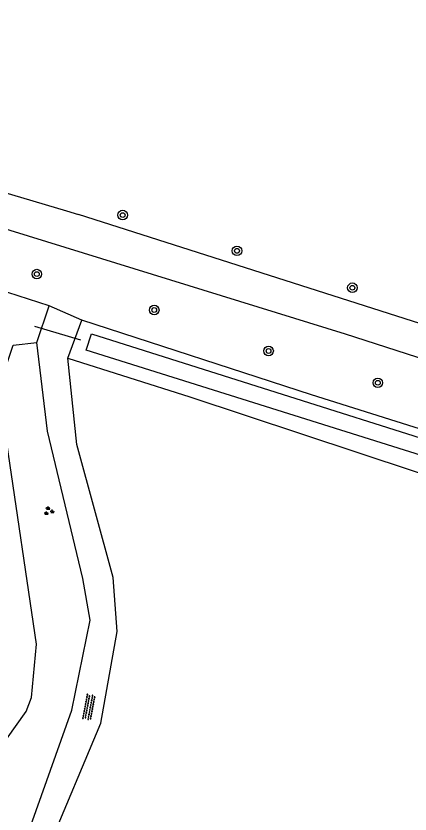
# Model space of a CAD drawing. Extents: x 128999 to 131010, y 395498 to 399007.
# Drawn here: x 130053.5 to 130086.4, y 396949.9 to 397016.6 of the extents above; entities that cross this region are included whole.
import ezdxf

# ---------------------------------------------------------------- set-up
doc = ezdxf.new("R2010")
doc.units = 0
for name, color, linetype in [('gg-knt-onverhard', 7, 'Continuous'), ('gg-kntw-bovenkant insteek waterloop', 7, 'Continuous'), ('gg-kntw-waterlijn', 7, 'Continuous'), ('gg-kwrk-duiker nz buis', 7, 'Continuous'), ('gt-grn-groengrens', 7, 'Continuous'), ('gt-symb-boom', 7, 'Continuous'), ('gt-symb-groenvak', 7, 'Continuous'), ('gt-symb-overige verharding', 7, 'Continuous')]:
    doc.layers.add(name, color=color, linetype=linetype)

# ---------------------------------------------------------------- blocks, each defined once
blk = doc.blocks.new('gt0-BOOM')
at = {"layer": 'gt-symb-boom'}
for radius in [0.4, 0.2]:
    blk.add_circle((0, 0), radius, dxfattribs=at)
blk = doc.blocks.new('gt0-GRVAK')
at = {"layer": 'gt-symb-groenvak'}
for p, q in [((-0.11, 0.189), (-0.228, 0.24)), ((-0.182, 0.153), (0.088, 0.153)), ((-0.091, 0.211), (-0.156, 0.322)), ((-0.047, 0.214), (-0.047, 0.393)), ((-0.004, 0.211), (0.061, 0.322)), ((0.015, 0.189), (0.133, 0.24)), ((0.262, -0.052), (0.197, 0.059)), ((0.305, -0.049), (0.305, 0.13)), ((0.349, -0.052), (0.414, 0.059)), ((-0.245, -0.228), (-0.363, -0.177)), ((-0.318, -0.264), (-0.047, -0.264)), ((-0.226, -0.206), (-0.291, -0.095)), ((-0.183, -0.203), (-0.183, -0.024)), ((-0.139, -0.206), (-0.074, -0.095)), ((-0.12, -0.228), (-0.002, -0.177)), ((0.243, -0.074), (0.125, -0.023)), ((0.17, -0.11), (0.441, -0.11)), ((0.368, -0.074), (0.486, -0.023))]:
    blk.add_line(p, q, dxfattribs=at)
blk = doc.blocks.new('gt0-OVH')
at = {"layer": 'gt-symb-overige verharding'}
for points in [[(-0.972, 0.298), (-0.967, 0.308), (-0.965, 0.319), (-0.966, 0.33), (-0.971, 0.34), (-0.978, 0.348), (-0.988, 0.353), (-0.999, 0.355), (-1.01, 0.354), (-1.02, 0.349), (-1.028, 0.342), (-1.033, 0.332), (-1.035, 0.321), (-1.034, 0.31), (-1.029, 0.3), (-1.022, 0.292), (-1.012, 0.287), (-1.001, 0.285), (-0.99, 0.286), (-0.98, 0.291)], [(-0.872, 0.106), (-0.867, 0.116), (-0.865, 0.126), (-0.866, 0.137), (-0.871, 0.147), (-0.878, 0.156), (-0.888, 0.161), (-0.899, 0.163), (-0.91, 0.162), (-0.92, 0.157), (-0.928, 0.15), (-0.933, 0.14), (-0.935, 0.129), (-0.934, 0.118), (-0.929, 0.108), (-0.922, 0.1), (-0.912, 0.095), (-0.901, 0.092), (-0.89, 0.094), (-0.88, 0.098)], [(-0.772, 0.298), (-0.767, 0.308), (-0.765, 0.319), (-0.766, 0.33), (-0.771, 0.34), (-0.778, 0.348), (-0.788, 0.353), (-0.799, 0.355), (-0.81, 0.354), (-0.82, 0.349), (-0.828, 0.342), (-0.833, 0.332), (-0.835, 0.321), (-0.834, 0.31), (-0.829, 0.3), (-0.822, 0.292), (-0.812, 0.287), (-0.801, 0.285), (-0.79, 0.286), (-0.78, 0.291)], [(-0.672, 0.106), (-0.667, 0.116), (-0.665, 0.126), (-0.666, 0.137), (-0.671, 0.147), (-0.678, 0.156), (-0.688, 0.161), (-0.699, 0.163), (-0.71, 0.162), (-0.72, 0.157), (-0.728, 0.15), (-0.733, 0.14), (-0.735, 0.129), (-0.734, 0.118), (-0.729, 0.108), (-0.722, 0.1), (-0.712, 0.095), (-0.701, 0.092), (-0.69, 0.094), (-0.68, 0.098)], [(-0.572, 0.298), (-0.567, 0.308), (-0.565, 0.319), (-0.566, 0.33), (-0.571, 0.34), (-0.578, 0.348), (-0.588, 0.353), (-0.599, 0.355), (-0.61, 0.354), (-0.62, 0.349), (-0.628, 0.342), (-0.633, 0.332), (-0.635, 0.321), (-0.634, 0.31), (-0.629, 0.3), (-0.622, 0.292), (-0.612, 0.287), (-0.601, 0.285), (-0.59, 0.286), (-0.58, 0.291)], [(-0.472, 0.106), (-0.467, 0.116), (-0.465, 0.126), (-0.466, 0.137), (-0.471, 0.147), (-0.478, 0.156), (-0.488, 0.161), (-0.499, 0.163), (-0.51, 0.162), (-0.52, 0.157), (-0.528, 0.15), (-0.533, 0.14), (-0.535, 0.129), (-0.534, 0.118), (-0.529, 0.108), (-0.522, 0.1), (-0.512, 0.095), (-0.501, 0.092), (-0.49, 0.094), (-0.48, 0.098)], [(-0.372, 0.298), (-0.367, 0.308), (-0.365, 0.319), (-0.366, 0.33), (-0.371, 0.34), (-0.378, 0.348), (-0.388, 0.353), (-0.399, 0.355), (-0.41, 0.354), (-0.42, 0.349), (-0.428, 0.342), (-0.433, 0.332), (-0.435, 0.321), (-0.434, 0.31), (-0.429, 0.3), (-0.422, 0.292), (-0.412, 0.287), (-0.401, 0.285), (-0.39, 0.286), (-0.38, 0.291)], [(-0.272, 0.106), (-0.267, 0.116), (-0.265, 0.126), (-0.266, 0.137), (-0.271, 0.147), (-0.278, 0.156), (-0.288, 0.161), (-0.299, 0.163), (-0.31, 0.162), (-0.32, 0.157), (-0.328, 0.15), (-0.333, 0.14), (-0.335, 0.129), (-0.334, 0.118), (-0.329, 0.108), (-0.322, 0.1), (-0.312, 0.095), (-0.301, 0.092), (-0.29, 0.094), (-0.28, 0.098)], [(-0.172, 0.298), (-0.167, 0.308), (-0.165, 0.319), (-0.166, 0.33), (-0.171, 0.34), (-0.178, 0.348), (-0.188, 0.353), (-0.199, 0.355), (-0.21, 0.354), (-0.22, 0.349), (-0.228, 0.342), (-0.233, 0.332), (-0.235, 0.321), (-0.234, 0.31), (-0.229, 0.3), (-0.222, 0.292), (-0.212, 0.287), (-0.201, 0.285), (-0.19, 0.286), (-0.18, 0.291)], [(-0.072, 0.106), (-0.067, 0.116), (-0.065, 0.126), (-0.066, 0.137), (-0.071, 0.147), (-0.078, 0.156), (-0.088, 0.161), (-0.099, 0.163), (-0.11, 0.162), (-0.12, 0.157), (-0.128, 0.15), (-0.133, 0.14), (-0.135, 0.129), (-0.134, 0.118), (-0.129, 0.108), (-0.122, 0.1), (-0.112, 0.095), (-0.101, 0.092), (-0.09, 0.094), (-0.08, 0.098)], [(0.028, 0.298), (0.033, 0.308), (0.035, 0.319), (0.034, 0.33), (0.029, 0.34), (0.022, 0.348), (0.012, 0.353), (0.001, 0.355), (-0.01, 0.354), (-0.02, 0.349), (-0.028, 0.342), (-0.033, 0.332), (-0.035, 0.321), (-0.034, 0.31), (-0.029, 0.3), (-0.022, 0.292), (-0.012, 0.287), (-0.001, 0.285), (0.01, 0.286), (0.02, 0.291)], [(0.128, 0.106), (0.133, 0.116), (0.135, 0.126), (0.134, 0.137), (0.129, 0.147), (0.122, 0.156), (0.112, 0.161), (0.101, 0.163), (0.09, 0.162), (0.08, 0.157), (0.072, 0.15), (0.067, 0.14), (0.065, 0.129), (0.066, 0.118), (0.071, 0.108), (0.078, 0.1), (0.088, 0.095), (0.099, 0.092), (0.11, 0.094), (0.12, 0.098)], [(0.228, 0.298), (0.233, 0.308), (0.235, 0.319), (0.234, 0.33), (0.229, 0.34), (0.222, 0.348), (0.212, 0.353), (0.201, 0.355), (0.19, 0.354), (0.18, 0.349), (0.172, 0.342), (0.167, 0.332), (0.165, 0.321), (0.166, 0.31), (0.171, 0.3), (0.178, 0.292), (0.188, 0.287), (0.199, 0.285), (0.21, 0.286), (0.22, 0.291)], [(0.328, 0.106), (0.333, 0.116), (0.335, 0.126), (0.334, 0.137), (0.329, 0.147), (0.322, 0.156), (0.312, 0.161), (0.301, 0.163), (0.29, 0.162), (0.28, 0.157), (0.272, 0.15), (0.267, 0.14), (0.265, 0.129), (0.266, 0.118), (0.271, 0.108), (0.278, 0.1), (0.288, 0.095), (0.299, 0.092), (0.31, 0.094), (0.32, 0.098)], [(0.428, 0.298), (0.433, 0.308), (0.435, 0.319), (0.434, 0.33), (0.429, 0.34), (0.422, 0.348), (0.412, 0.353), (0.401, 0.355), (0.39, 0.354), (0.38, 0.349), (0.372, 0.342), (0.367, 0.332), (0.365, 0.321), (0.366, 0.31), (0.371, 0.3), (0.378, 0.292), (0.388, 0.287), (0.399, 0.285), (0.41, 0.286), (0.42, 0.291)], [(0.528, 0.106), (0.533, 0.116), (0.535, 0.126), (0.534, 0.137), (0.529, 0.147), (0.522, 0.156), (0.512, 0.161), (0.501, 0.163), (0.49, 0.162), (0.48, 0.157), (0.472, 0.15), (0.467, 0.14), (0.465, 0.129), (0.466, 0.118), (0.471, 0.108), (0.478, 0.1), (0.488, 0.095), (0.499, 0.092), (0.51, 0.094), (0.52, 0.098)], [(0.628, 0.298), (0.633, 0.308), (0.635, 0.319), (0.634, 0.33), (0.629, 0.34), (0.622, 0.348), (0.612, 0.353), (0.601, 0.355), (0.59, 0.354), (0.58, 0.349), (0.572, 0.342), (0.567, 0.332), (0.565, 0.321), (0.566, 0.31), (0.571, 0.3), (0.578, 0.292), (0.588, 0.287), (0.599, 0.285), (0.61, 0.286), (0.62, 0.291)], [(0.728, 0.106), (0.733, 0.116), (0.735, 0.126), (0.734, 0.137), (0.729, 0.147), (0.722, 0.156), (0.712, 0.161), (0.701, 0.163), (0.69, 0.162), (0.68, 0.157), (0.672, 0.15), (0.667, 0.14), (0.665, 0.129), (0.666, 0.118), (0.671, 0.108), (0.678, 0.1), (0.688, 0.095), (0.699, 0.092), (0.71, 0.094), (0.72, 0.098)], [(0.828, 0.298), (0.833, 0.308), (0.835, 0.319), (0.834, 0.33), (0.829, 0.34), (0.822, 0.348), (0.812, 0.353), (0.801, 0.355), (0.79, 0.354), (0.78, 0.349), (0.772, 0.342), (0.767, 0.332), (0.765, 0.321), (0.766, 0.31), (0.771, 0.3), (0.778, 0.292), (0.788, 0.287), (0.799, 0.285), (0.81, 0.286), (0.82, 0.291)], [(0.928, 0.106), (0.933, 0.116), (0.935, 0.126), (0.934, 0.137), (0.929, 0.147), (0.922, 0.156), (0.912, 0.161), (0.901, 0.163), (0.89, 0.162), (0.88, 0.157), (0.872, 0.15), (0.867, 0.14), (0.865, 0.129), (0.866, 0.118), (0.871, 0.108), (0.878, 0.1), (0.888, 0.095), (0.899, 0.092), (0.91, 0.094), (0.92, 0.098)], [(1.028, 0.298), (1.033, 0.308), (1.035, 0.319), (1.034, 0.33), (1.029, 0.34), (1.022, 0.348), (1.012, 0.353), (1.001, 0.355), (0.99, 0.354), (0.98, 0.349), (0.972, 0.342), (0.967, 0.332), (0.965, 0.321), (0.966, 0.31), (0.971, 0.3), (0.978, 0.292), (0.988, 0.287), (0.999, 0.285), (1.01, 0.286), (1.02, 0.291)], [(-0.972, -0.142), (-0.967, -0.132), (-0.965, -0.121), (-0.966, -0.11), (-0.971, -0.1), (-0.978, -0.092), (-0.988, -0.087), (-0.999, -0.085), (-1.01, -0.086), (-1.02, -0.091), (-1.028, -0.098), (-1.033, -0.108), (-1.035, -0.119), (-1.034, -0.13), (-1.029, -0.14), (-1.022, -0.148), (-1.012, -0.153), (-1.001, -0.155), (-0.99, -0.154), (-0.98, -0.149)], [(-0.872, -0.334), (-0.867, -0.324), (-0.865, -0.314), (-0.866, -0.303), (-0.871, -0.293), (-0.878, -0.284), (-0.888, -0.279), (-0.899, -0.277), (-0.91, -0.278), (-0.92, -0.283), (-0.928, -0.29), (-0.933, -0.3), (-0.935, -0.311), (-0.934, -0.322), (-0.929, -0.332), (-0.922, -0.34), (-0.912, -0.345), (-0.901, -0.348), (-0.89, -0.346), (-0.88, -0.342)], [(-0.772, -0.142), (-0.767, -0.132), (-0.765, -0.121), (-0.766, -0.11), (-0.771, -0.1), (-0.778, -0.092), (-0.788, -0.087), (-0.799, -0.085), (-0.81, -0.086), (-0.82, -0.091), (-0.828, -0.098), (-0.833, -0.108), (-0.835, -0.119), (-0.834, -0.13), (-0.829, -0.14), (-0.822, -0.148), (-0.812, -0.153), (-0.801, -0.155), (-0.79, -0.154), (-0.78, -0.149)], [(-0.672, -0.334), (-0.667, -0.324), (-0.665, -0.314), (-0.666, -0.303), (-0.671, -0.293), (-0.678, -0.284), (-0.688, -0.279), (-0.699, -0.277), (-0.71, -0.278), (-0.72, -0.283), (-0.728, -0.29), (-0.733, -0.3), (-0.735, -0.311), (-0.734, -0.322), (-0.729, -0.332), (-0.722, -0.34), (-0.712, -0.345), (-0.701, -0.348), (-0.69, -0.346), (-0.68, -0.342)], [(-0.572, -0.142), (-0.567, -0.132), (-0.565, -0.121), (-0.566, -0.11), (-0.571, -0.1), (-0.578, -0.092), (-0.588, -0.087), (-0.599, -0.085), (-0.61, -0.086), (-0.62, -0.091), (-0.628, -0.098), (-0.633, -0.108), (-0.635, -0.119), (-0.634, -0.13), (-0.629, -0.14), (-0.622, -0.148), (-0.612, -0.153), (-0.601, -0.155), (-0.59, -0.154), (-0.58, -0.149)], [(-0.472, -0.334), (-0.467, -0.324), (-0.465, -0.314), (-0.466, -0.303), (-0.471, -0.293), (-0.478, -0.284), (-0.488, -0.279), (-0.499, -0.277), (-0.51, -0.278), (-0.52, -0.283), (-0.528, -0.29), (-0.533, -0.3), (-0.535, -0.311), (-0.534, -0.322), (-0.529, -0.332), (-0.522, -0.34), (-0.512, -0.345), (-0.501, -0.348), (-0.49, -0.346), (-0.48, -0.342)], [(-0.372, -0.142), (-0.367, -0.132), (-0.365, -0.121), (-0.366, -0.11), (-0.371, -0.1), (-0.378, -0.092), (-0.388, -0.087), (-0.399, -0.085), (-0.41, -0.086), (-0.42, -0.091), (-0.428, -0.098), (-0.433, -0.108), (-0.435, -0.119), (-0.434, -0.13), (-0.429, -0.14), (-0.422, -0.148), (-0.412, -0.153), (-0.401, -0.155), (-0.39, -0.154), (-0.38, -0.149)], [(-0.272, -0.334), (-0.267, -0.324), (-0.265, -0.314), (-0.266, -0.303), (-0.271, -0.293), (-0.278, -0.284), (-0.288, -0.279), (-0.299, -0.277), (-0.31, -0.278), (-0.32, -0.283), (-0.328, -0.29), (-0.333, -0.3), (-0.335, -0.311), (-0.334, -0.322), (-0.329, -0.332), (-0.322, -0.34), (-0.312, -0.345), (-0.301, -0.348), (-0.29, -0.346), (-0.28, -0.342)], [(-0.172, -0.142), (-0.167, -0.132), (-0.165, -0.121), (-0.166, -0.11), (-0.171, -0.1), (-0.178, -0.092), (-0.188, -0.087), (-0.199, -0.085), (-0.21, -0.086), (-0.22, -0.091), (-0.228, -0.098), (-0.233, -0.108), (-0.235, -0.119), (-0.234, -0.13), (-0.229, -0.14), (-0.222, -0.148), (-0.212, -0.153), (-0.201, -0.155), (-0.19, -0.154), (-0.18, -0.149)], [(-0.072, -0.334), (-0.067, -0.324), (-0.065, -0.314), (-0.066, -0.303), (-0.071, -0.293), (-0.078, -0.284), (-0.088, -0.279), (-0.099, -0.277), (-0.11, -0.278), (-0.12, -0.283), (-0.128, -0.29), (-0.133, -0.3), (-0.135, -0.311), (-0.134, -0.322), (-0.129, -0.332), (-0.122, -0.34), (-0.112, -0.345), (-0.101, -0.348), (-0.09, -0.346), (-0.08, -0.342)], [(0.028, -0.142), (0.033, -0.132), (0.035, -0.121), (0.034, -0.11), (0.029, -0.1), (0.022, -0.092), (0.012, -0.087), (0.001, -0.085), (-0.01, -0.086), (-0.02, -0.091), (-0.028, -0.098), (-0.033, -0.108), (-0.035, -0.119), (-0.034, -0.13), (-0.029, -0.14), (-0.022, -0.148), (-0.012, -0.153), (-0.001, -0.155), (0.01, -0.154), (0.02, -0.149)], [(0.128, -0.334), (0.133, -0.324), (0.135, -0.314), (0.134, -0.303), (0.129, -0.293), (0.122, -0.284), (0.112, -0.279), (0.101, -0.277), (0.09, -0.278), (0.08, -0.283), (0.072, -0.29), (0.067, -0.3), (0.065, -0.311), (0.066, -0.322), (0.071, -0.332), (0.078, -0.34), (0.088, -0.345), (0.099, -0.348), (0.11, -0.346), (0.12, -0.342)], [(0.228, -0.142), (0.233, -0.132), (0.235, -0.121), (0.234, -0.11), (0.229, -0.1), (0.222, -0.092), (0.212, -0.087), (0.201, -0.085), (0.19, -0.086), (0.18, -0.091), (0.172, -0.098), (0.167, -0.108), (0.165, -0.119), (0.166, -0.13), (0.171, -0.14), (0.178, -0.148), (0.188, -0.153), (0.199, -0.155), (0.21, -0.154), (0.22, -0.149)], [(0.328, -0.334), (0.333, -0.324), (0.335, -0.314), (0.334, -0.303), (0.329, -0.293), (0.322, -0.284), (0.312, -0.279), (0.301, -0.277), (0.29, -0.278), (0.28, -0.283), (0.272, -0.29), (0.267, -0.3), (0.265, -0.311), (0.266, -0.322), (0.271, -0.332), (0.278, -0.34), (0.288, -0.345), (0.299, -0.348), (0.31, -0.346), (0.32, -0.342)], [(0.428, -0.142), (0.433, -0.132), (0.435, -0.121), (0.434, -0.11), (0.429, -0.1), (0.422, -0.092), (0.412, -0.087), (0.401, -0.085), (0.39, -0.086), (0.38, -0.091), (0.372, -0.098), (0.367, -0.108), (0.365, -0.119), (0.366, -0.13), (0.371, -0.14), (0.378, -0.148), (0.388, -0.153), (0.399, -0.155), (0.41, -0.154), (0.42, -0.149)], [(0.528, -0.334), (0.533, -0.324), (0.535, -0.314), (0.534, -0.303), (0.529, -0.293), (0.522, -0.284), (0.512, -0.279), (0.501, -0.277), (0.49, -0.278), (0.48, -0.283), (0.472, -0.29), (0.467, -0.3), (0.465, -0.311), (0.466, -0.322), (0.471, -0.332), (0.478, -0.34), (0.488, -0.345), (0.499, -0.348), (0.51, -0.346), (0.52, -0.342)], [(0.628, -0.142), (0.633, -0.132), (0.635, -0.121), (0.634, -0.11), (0.629, -0.1), (0.622, -0.092), (0.612, -0.087), (0.601, -0.085), (0.59, -0.086), (0.58, -0.091), (0.572, -0.098), (0.567, -0.108), (0.565, -0.119), (0.566, -0.13), (0.571, -0.14), (0.578, -0.148), (0.588, -0.153), (0.599, -0.155), (0.61, -0.154), (0.62, -0.149)], [(0.728, -0.334), (0.733, -0.324), (0.735, -0.314), (0.734, -0.303), (0.729, -0.293), (0.722, -0.284), (0.712, -0.279), (0.701, -0.277), (0.69, -0.278), (0.68, -0.283), (0.672, -0.29), (0.667, -0.3), (0.665, -0.311), (0.666, -0.322), (0.671, -0.332), (0.678, -0.34), (0.688, -0.345), (0.699, -0.348), (0.71, -0.346), (0.72, -0.342)], [(0.828, -0.142), (0.833, -0.132), (0.835, -0.121), (0.834, -0.11), (0.829, -0.1), (0.822, -0.092), (0.812, -0.087), (0.801, -0.085), (0.79, -0.086), (0.78, -0.091), (0.772, -0.098), (0.767, -0.108), (0.765, -0.119), (0.766, -0.13), (0.771, -0.14), (0.778, -0.148), (0.788, -0.153), (0.799, -0.155), (0.81, -0.154), (0.82, -0.149)], [(0.928, -0.334), (0.933, -0.324), (0.935, -0.314), (0.934, -0.303), (0.929, -0.293), (0.922, -0.284), (0.912, -0.279), (0.901, -0.277), (0.89, -0.278), (0.88, -0.283), (0.872, -0.29), (0.867, -0.3), (0.865, -0.311), (0.866, -0.322), (0.871, -0.332), (0.878, -0.34), (0.888, -0.345), (0.899, -0.348), (0.91, -0.346), (0.92, -0.342)], [(1.028, -0.142), (1.033, -0.132), (1.035, -0.121), (1.034, -0.11), (1.029, -0.1), (1.022, -0.092), (1.012, -0.087), (1.001, -0.085), (0.99, -0.086), (0.98, -0.091), (0.972, -0.098), (0.967, -0.108), (0.965, -0.119), (0.966, -0.13), (0.971, -0.14), (0.978, -0.148), (0.988, -0.153), (0.999, -0.155), (1.01, -0.154), (1.02, -0.149)]]:
    blk.add_lwpolyline(points, close=True, dxfattribs=at)

msp = doc.modelspace()

# ---------------------------------------------------------------- linework, layer by layer
at = {"layer": 'gg-knt-onverhard'}
msp.add_line((130057.671, 397000.304), (130058.696, 397000), dxfattribs=at)
for points in [[(130144.994, 397054.98), (130155.991, 397049.897), (130155.954, 397045.188), (130154.141, 397038.713), (130152.048, 397031.105), (130150.443, 397025.008), (130147.109, 397017.572), (130145.368, 397012.957), (130143.943, 397008.63), (130142.184, 397001.353), (130139.825, 396992.484), (130137.126, 396984.977), (130135.564, 396982.181), (130133.024, 396979.815), (130130.012, 396978.128), (130127.214, 396978.127), (130058.696, 397000)], [(129970.159, 397031.177), (129971.978, 397027.538), (129975.521, 397025.416), (130000, 397018.501), (130009.158, 397015.485), (130037.459, 397006.3), (130057.671, 397000.304)], [(130048.67, 397000), (130080.99, 396990.041), (130157.751, 396965.272), (130234.51, 396939.905), (130264.57, 396929.15), (130286.7, 396922.23), (130297.07, 396918.12)], [(130053.522, 396940.906), (130054.241, 396947.661), (130058.143, 396958.577), (130059.661, 396966.082), (130059.048, 396969.581), (130056.104, 396981.901), (130055.203, 396989.313)], [(130055.364, 396940.362), (130056.172, 396947.048), (130060.561, 396957.48), (130061.932, 396965.142), (130061.589, 396969.657), (130058.561, 396980.779), (130057.785, 396988.005)]]:
    msp.add_lwpolyline(points, dxfattribs=at)
at = {"layer": 'gg-kntw-bovenkant insteek waterloop'}
for p, q in [((130056.229, 396992.368), (130028.73, 397001.265)), ((130055.203, 396989.313), (130056.229, 396992.368)), ((130057.785, 396988.005), (130058.957, 396991.174)), ((130053.211, 396989.084), (130055.203, 396989.313))]:
    msp.add_line(p, q, dxfattribs=at)
for points in [[(130263.34, 396925.95), (130230.407, 396936.15), (130170.553, 396955.093), (130140.839, 396965.204), (130078.167, 396984.918), (130058.957, 396991.174)], [(130027.89, 396887.127), (130027.782, 396890.557), (130035.454, 396903.894), (130036.469, 396907.694), (130035.983, 396914.508), (130039.675, 396922.59), (130041.525, 396934.054), (130043.229, 396938.391), (130046.384, 396946.221), (130050.109, 396952.576), (130054.311, 396958.447), (130054.755, 396959.619), (130055.164, 396964.09), (130052.684, 396980.926), (130051.775, 396982.618), (130051.63, 396984.379), (130053.211, 396989.084)], [(130057.785, 396988.005), (130068.003, 396984.758), (130096.179, 396975.418), (130131.358, 396964.446), (130164.999, 396953.647), (130198.64, 396942.591), (130262.19, 396922.41)]]:
    msp.add_lwpolyline(points, dxfattribs=at)
at = {"layer": 'gg-kntw-waterlijn'}
msp.add_lwpolyline([(130059.769, 396990.042), (130148.936, 396961.834), (130201.638, 396944.405), (130268.851, 396923.06), (130293.104, 396914.805), (130293.684, 396913.369), (130289.353, 396901.292), (130282.602, 396879.761), (130281.489, 396880.11), (130288.629, 396902.881), (130292.205, 396913.257), (130291.911, 396913.738), (130256.111, 396925.622), (130141.056, 396963.012), (130059.332, 396988.678), (130059.769, 396990.042)], dxfattribs=at)
at = {"layer": 'gg-kwrk-duiker nz buis'}
msp.add_line((130054.995, 396990.675), (130058.855, 396989.541), dxfattribs=at)
at = {"layer": 'gt-grn-groengrens'}
msp.add_line((130058.957, 396991.174), (130056.229, 396992.368), dxfattribs=at)

# ---------------------------------------------------------------- block references
at = {"layer": 'gt-symb-boom', "rotation": 6.66296362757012}
msp.add_blockref('gt0-BOOM', (130062.381, 396999.96), dxfattribs=at)
at = {"layer": 'gt-symb-boom'}
for p in [(130071.942, 396996.969), (130055.201, 396995.023), (130081.593, 396993.884), (130065.021, 396992.023), (130074.583, 396988.596), (130083.72, 396985.938)]:
    msp.add_blockref('gt0-BOOM', p, dxfattribs=at)
at = {"layer": 'gt-symb-groenvak'}
msp.add_blockref('gt0-GRVAK', (130056.193, 396975.214), dxfattribs=at)
at = {"layer": 'gt-symb-overige verharding', "rotation": 79.34163849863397}
msp.add_blockref('gt0-OVH', (130059.559, 396958.821), dxfattribs=at)

doc.saveas('drawing.dxf')
